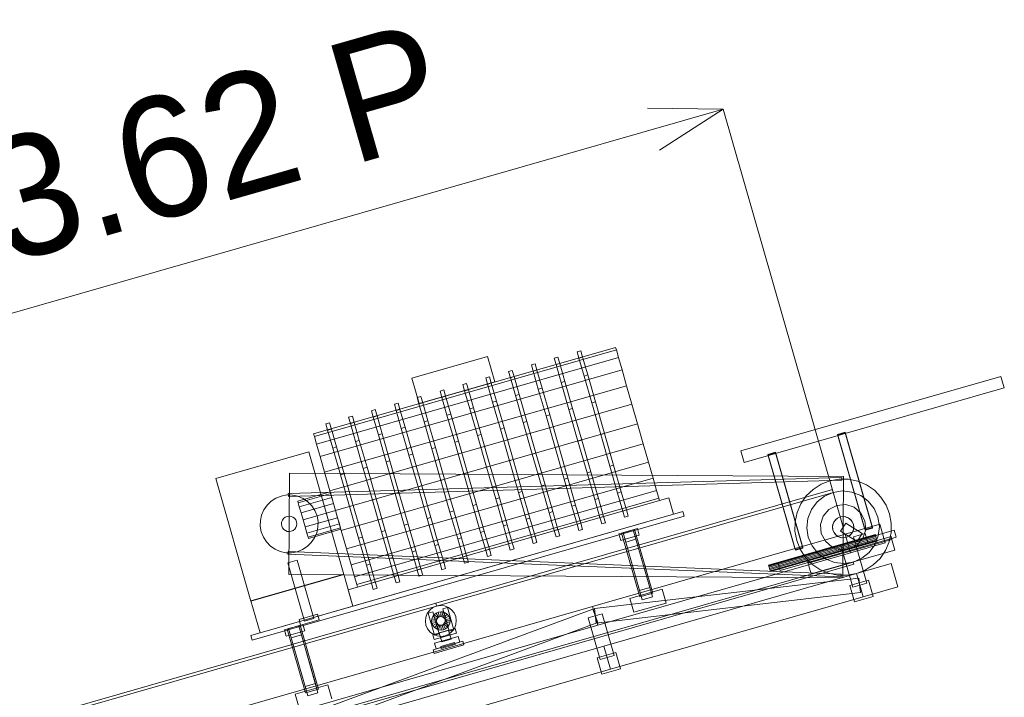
# Model space of a CAD drawing. Header units: millimetres. Extents: x -3490 to 61924, y -72580 to 6847.
# Tile 391 of 656: x 5059 to 7097, y -34830 to -33428. Entities that reach past the tile are written whole.
import ezdxf

# ---------------------------------------------------------------- set-up
doc = ezdxf.new("R2010")
doc.units = ezdxf.units.MM
doc.layers.add('COTAS_P', color=1, linetype='Continuous', lineweight=0)
doc.layers.add('frontal_C08', color=7, linetype='Continuous', lineweight=0)
doc.dimstyles.new('R19_100', dxfattribs={"dimtxt": 250, "dimasz": 150, "dimexe": 150, "dimexo": 80, "dimgap": 100, "dimtad": 1, "dimtih": 1, "dimtoh": 1, "dimdsep": 46, "dimcen": 0.09, "dimadec": 0, "dimazin": 0, "dimtfac": 1, "dimtdec": 4, "dimtofl": 0, "dimtmove": 0, "dimatfit": 3, "dimfxl": 1, "dimtolj": 1, "dimtzin": 0, "dimarcsym": 0})

# ---------------------------------------------------------------- blocks, each defined once
blk = doc.blocks.new('DIM_R29_53')
at = {"layer": 'COTAS_P'}
for p, q in [((2531.9, -34754.9), (6515, -33612.7)), ((6515, -33612.7), (6358.4, -33610.8)), ((6515, -33612.7), (6383.2, -33697.3)), ((6763.1, -34477.9), (6515, -33612.7)), ((2531.9, -34754.9), (2663.7, -34670.3)), ((2780, -35620), (2531.9, -34754.9)), ((2531.9, -34754.9), (2688.5, -34756.8))]:
    blk.add_line(p, q, dxfattribs=at)
blk.add_text('4143.62 P', height=250, rotation=16, dxfattribs=at).set_placement((4495.9, -34087.7))

msp = doc.modelspace()

# ---------------------------------------------------------------- linework, layer by layer
at = {"layer": 'frontal_C08'}
for p, q in [((5667.473, -34284.884), (6292.293, -34105.72)), ((5669.023, -34290.289), (6293.843, -34111.125)), ((5871, -34169.308), (6027.205, -34124.517)), ((6042.365, -34177.386), (6027.205, -34124.517)), ((6212.555, -34114.853), (6220.245, -34112.648)), ((6216.294, -34127.892), (6212.555, -34114.853)), ((6216.294, -34127.892), (6223.984, -34125.687)), ((6223.984, -34125.687), (6220.245, -34112.648)), ((6234.631, -34162.819), (6223.984, -34125.687)), ((6293.843, -34111.125), (6292.293, -34105.72)), ((6298.386, -34126.97), (6293.843, -34111.125)), ((5673.566, -34306.134), (6298.386, -34126.97)), ((6118.031, -34141.957), (6125.721, -34139.752)), ((6121.77, -34154.996), (6118.031, -34141.957)), ((6129.46, -34152.791), (6125.721, -34139.752)), ((6165.293, -34128.405), (6172.983, -34126.2)), ((6169.032, -34141.444), (6165.293, -34128.405)), ((6169.032, -34141.444), (6176.722, -34139.239)), ((6179.679, -34178.577), (6169.032, -34141.444)), ((6176.722, -34139.239), (6172.983, -34126.2)), ((6187.369, -34176.372), (6176.722, -34139.239)), ((6226.941, -34165.025), (6216.294, -34127.892)), ((6305.614, -34152.175), (6298.386, -34126.97)), ((5680.794, -34331.34), (6305.614, -34152.175)), ((6070.769, -34155.509), (6078.459, -34153.304)), ((6074.508, -34168.549), (6070.769, -34155.509)), ((6074.508, -34168.549), (6082.198, -34166.343)), ((6082.198, -34166.343), (6078.459, -34153.304)), ((6092.845, -34203.476), (6082.198, -34166.343)), ((6121.77, -34154.996), (6129.46, -34152.791)), ((6132.417, -34192.129), (6121.77, -34154.996)), ((6140.107, -34189.924), (6129.46, -34152.791)), ((6226.941, -34165.025), (6234.631, -34162.819)), ((6242.876, -34220.597), (6226.941, -34165.025)), ((6250.567, -34218.392), (6234.631, -34162.819)), ((6315.033, -34185.024), (6305.614, -34152.175)), ((6551.422, -34320.099), (7089.729, -34165.742)), ((7096.62, -34189.774), (7089.729, -34165.742)), ((5690.213, -34364.189), (6315.033, -34185.024)), ((5871, -34169.308), (5886.16, -34222.177)), ((5886.16, -34222.177), (6042.365, -34177.386)), ((5976.245, -34182.614), (5983.935, -34180.409)), ((5979.984, -34195.653), (5976.245, -34182.614)), ((5987.674, -34193.448), (5983.935, -34180.409)), ((6023.507, -34169.062), (6031.197, -34166.856)), ((6027.246, -34182.101), (6023.507, -34169.062)), ((6027.246, -34182.101), (6034.936, -34179.896)), ((6037.893, -34219.233), (6027.246, -34182.101)), ((6034.936, -34179.896), (6031.197, -34166.856)), ((6045.583, -34217.028), (6034.936, -34179.896)), ((6085.155, -34205.681), (6074.508, -34168.549)), ((6179.679, -34178.577), (6187.369, -34176.372)), ((6195.614, -34234.149), (6179.679, -34178.577)), ((6203.305, -34231.944), (6187.369, -34176.372)), ((6326.002, -34223.278), (6315.033, -34185.024)), ((5928.983, -34196.166), (5936.673, -34193.961)), ((5932.721, -34209.205), (5928.983, -34196.166)), ((5932.721, -34209.205), (5940.412, -34207)), ((5940.412, -34207), (5936.673, -34193.961)), ((5951.059, -34244.132), (5940.412, -34207)), ((5979.984, -34195.653), (5987.674, -34193.448)), ((5990.631, -34232.785), (5979.984, -34195.653)), ((5998.321, -34230.58), (5987.674, -34193.448)), ((6085.155, -34205.681), (6092.845, -34203.476)), ((6101.09, -34261.254), (6085.155, -34205.681)), ((6108.78, -34259.049), (6092.845, -34203.476)), ((6132.417, -34192.129), (6140.107, -34189.924)), ((6148.352, -34247.702), (6132.417, -34192.129)), ((6156.043, -34245.496), (6140.107, -34189.924)), ((6558.313, -34344.131), (7096.62, -34189.774)), ((5701.182, -34402.442), (6326.002, -34223.278)), ((5834.459, -34223.27), (5842.149, -34221.065)), ((5838.197, -34236.309), (5834.459, -34223.27)), ((5845.888, -34234.104), (5842.149, -34221.065)), ((5881.721, -34209.718), (5889.411, -34207.513)), ((5885.459, -34222.757), (5881.721, -34209.718)), ((5885.459, -34222.757), (5893.15, -34220.552)), ((5896.107, -34259.89), (5885.459, -34222.757)), ((5893.15, -34220.552), (5889.411, -34207.513)), ((5903.797, -34257.685), (5893.15, -34220.552)), ((5943.369, -34246.338), (5932.721, -34209.205)), ((6037.893, -34219.233), (6045.583, -34217.028)), ((6053.828, -34274.806), (6037.893, -34219.233)), ((6061.518, -34272.601), (6045.583, -34217.028)), ((6242.876, -34220.597), (6250.567, -34218.392)), ((6261.673, -34286.15), (6242.876, -34220.597)), ((6269.363, -34283.945), (6250.567, -34218.392)), ((6337.773, -34264.328), (6326.002, -34223.278)), ((5739.934, -34250.375), (5747.625, -34248.169)), ((5751.363, -34261.209), (5747.625, -34248.169)), ((5787.196, -34236.822), (5794.887, -34234.617)), ((5790.935, -34249.862), (5787.196, -34236.822)), ((5790.935, -34249.862), (5798.625, -34247.656)), ((5798.625, -34247.656), (5794.887, -34234.617)), ((5809.273, -34284.789), (5798.625, -34247.656)), ((5838.197, -34236.309), (5845.888, -34234.104)), ((5848.845, -34273.442), (5838.197, -34236.309)), ((5856.535, -34271.237), (5845.888, -34234.104)), ((5943.369, -34246.338), (5951.059, -34244.132)), ((5959.304, -34301.91), (5943.369, -34246.338)), ((5966.994, -34299.705), (5951.059, -34244.132)), ((5990.631, -34232.785), (5998.321, -34230.58)), ((6006.566, -34288.358), (5990.631, -34232.785)), ((6014.256, -34286.153), (5998.321, -34230.58)), ((6148.352, -34247.702), (6156.043, -34245.496)), ((6167.149, -34313.254), (6148.352, -34247.702)), ((6174.839, -34311.049), (6156.043, -34245.496)), ((6195.614, -34234.149), (6203.305, -34231.944)), ((6214.411, -34299.702), (6195.614, -34234.149)), ((6222.101, -34297.497), (6203.305, -34231.944)), ((5692.672, -34263.927), (5700.362, -34261.722)), ((5696.411, -34276.966), (5692.672, -34263.927)), ((5704.101, -34274.761), (5700.362, -34261.722)), ((6337.773, -34264.328), (5712.953, -34443.493)), ((5743.673, -34263.414), (5739.934, -34250.375)), ((5743.673, -34263.414), (5751.363, -34261.209)), ((5754.321, -34300.546), (5743.673, -34263.414)), ((5762.011, -34298.341), (5751.363, -34261.209)), ((5801.583, -34286.994), (5790.935, -34249.862)), ((5896.107, -34259.89), (5903.797, -34257.685)), ((5912.042, -34315.462), (5896.107, -34259.89)), ((5919.732, -34313.257), (5903.797, -34257.685)), ((6101.09, -34261.254), (6108.78, -34259.049)), ((6119.887, -34326.806), (6101.09, -34261.254)), ((6127.577, -34324.601), (6108.78, -34259.049)), ((6337.773, -34264.328), (6349.544, -34305.379)), ((5669.023, -34290.289), (5667.473, -34284.884)), ((5696.411, -34276.966), (5704.101, -34274.761)), ((5707.059, -34314.098), (5696.411, -34276.966)), ((5714.749, -34311.893), (5704.101, -34274.761)), ((5801.583, -34286.994), (5809.273, -34284.789)), ((5817.518, -34342.567), (5801.583, -34286.994)), ((5825.208, -34340.362), (5809.273, -34284.789)), ((5848.845, -34273.442), (5856.535, -34271.237)), ((5864.78, -34329.015), (5848.845, -34273.442)), ((5872.47, -34326.809), (5856.535, -34271.237)), ((6006.566, -34288.358), (6014.256, -34286.153)), ((6025.363, -34353.911), (6006.566, -34288.358)), ((6033.053, -34351.705), (6014.256, -34286.153)), ((6053.828, -34274.806), (6061.518, -34272.601)), ((6072.625, -34340.358), (6053.828, -34274.806)), ((6080.315, -34338.153), (6061.518, -34272.601)), ((6269.363, -34283.945), (6261.673, -34286.15)), ((6280.47, -34351.702), (6261.673, -34286.15)), ((6269.363, -34283.945), (6288.16, -34349.497)), ((6751.736, -34285.828), (6767.116, -34281.418)), ((6752.138, -34287.231), (6751.736, -34285.828)), ((6808.241, -34482.887), (6751.736, -34285.828)), ((6767.518, -34282.821), (6752.138, -34287.231)), ((6808.643, -34484.29), (6752.138, -34287.231)), ((6767.116, -34281.418), (6767.518, -34282.821)), ((6823.621, -34478.476), (6767.116, -34281.418)), ((6767.518, -34282.821), (6824.024, -34479.879)), ((5673.566, -34306.134), (5669.023, -34290.289)), ((5680.794, -34331.34), (5673.566, -34306.134)), ((5724.724, -34484.543), (6349.544, -34305.379)), ((5754.321, -34300.546), (5762.011, -34298.341)), ((5770.256, -34356.119), (5754.321, -34300.546)), ((5777.946, -34353.914), (5762.011, -34298.341)), ((5959.304, -34301.91), (5966.994, -34299.705)), ((5978.101, -34367.463), (5959.304, -34301.91)), ((5985.791, -34365.258), (5966.994, -34299.705)), ((6222.101, -34297.497), (6214.411, -34299.702)), ((6233.208, -34365.254), (6214.411, -34299.702)), ((6222.101, -34297.497), (6240.898, -34363.049)), ((6349.544, -34305.379), (6360.513, -34343.632)), ((5465.091, -34377.246), (5657.344, -34322.119)), ((5730.112, -34575.892), (5657.344, -34322.119)), ((5707.059, -34314.098), (5714.749, -34311.893)), ((5722.994, -34369.671), (5707.059, -34314.098)), ((5730.684, -34367.466), (5714.749, -34311.893)), ((5864.78, -34329.015), (5872.47, -34326.809)), ((5883.577, -34394.567), (5864.78, -34329.015)), ((5891.267, -34392.362), (5872.47, -34326.809)), ((5912.042, -34315.462), (5919.732, -34313.257)), ((5930.839, -34381.015), (5912.042, -34315.462)), ((5938.529, -34378.81), (5919.732, -34313.257)), ((6127.577, -34324.601), (6119.887, -34326.806)), ((6138.684, -34392.359), (6119.887, -34326.806)), ((6127.577, -34324.601), (6146.374, -34390.154)), ((6174.839, -34311.049), (6167.149, -34313.254)), ((6185.946, -34378.806), (6167.149, -34313.254)), ((6174.839, -34311.049), (6193.636, -34376.601)), ((6551.422, -34320.099), (6558.313, -34344.131)), ((6607.546, -34327.174), (6622.926, -34322.763)), ((6607.949, -34328.577), (6607.546, -34327.174)), ((6664.052, -34524.232), (6607.546, -34327.174)), ((6623.329, -34324.166), (6607.949, -34328.577)), ((6664.454, -34525.635), (6607.949, -34328.577)), ((6622.926, -34322.763), (6623.329, -34324.166)), ((6679.432, -34519.822), (6622.926, -34322.763)), ((6623.329, -34324.166), (6679.834, -34521.225)), ((5690.213, -34364.189), (5680.794, -34331.34)), ((5735.693, -34522.797), (6360.513, -34343.632)), ((5817.518, -34342.567), (5825.208, -34340.362)), ((5836.315, -34408.119), (5817.518, -34342.567)), ((5844.005, -34405.914), (5825.208, -34340.362)), ((6080.315, -34338.153), (6072.625, -34340.358)), ((6091.422, -34405.911), (6072.625, -34340.358)), ((6080.315, -34338.153), (6099.112, -34403.706)), ((6280.47, -34351.702), (6288.16, -34349.497)), ((6288.16, -34349.497), (6304.096, -34405.07)), ((6360.513, -34343.632), (6369.933, -34376.481)), ((5617.45, -34366.058), (5616.204, -34576.055)), ((5617.45, -34366.058), (6763.731, -34372.864)), ((5701.182, -34402.442), (5690.213, -34364.189)), ((5722.994, -34369.671), (5730.684, -34367.466)), ((5741.791, -34435.224), (5722.994, -34369.671)), ((5749.481, -34433.018), (5730.684, -34367.466)), ((5770.256, -34356.119), (5777.946, -34353.914)), ((5789.053, -34421.671), (5770.256, -34356.119)), ((5796.743, -34419.466), (5777.946, -34353.914)), ((5985.791, -34365.258), (5978.101, -34367.463)), ((5996.898, -34433.015), (5978.101, -34367.463)), ((5985.791, -34365.258), (6004.588, -34430.81)), ((6033.053, -34351.705), (6025.363, -34353.911)), ((6044.16, -34419.463), (6025.363, -34353.911)), ((6033.053, -34351.705), (6051.85, -34417.258)), ((6233.208, -34365.254), (6240.898, -34363.049)), ((6233.208, -34365.254), (6249.143, -34420.827)), ((6240.898, -34363.049), (6256.833, -34418.622)), ((6280.47, -34351.702), (6296.405, -34407.275)), ((5465.091, -34377.246), (5537.86, -34631.019)), ((5615.002, -34408.083), (6760.125, -34374.905)), ((5615.176, -34414.08), (6760.299, -34380.903)), ((5745.112, -34555.646), (6369.933, -34376.481)), ((5938.529, -34378.81), (5930.839, -34381.015)), ((5949.636, -34446.567), (5930.839, -34381.015)), ((5938.529, -34378.81), (5957.326, -34444.362)), ((6138.684, -34392.359), (6146.374, -34390.154)), ((6146.374, -34390.154), (6162.309, -34445.726)), ((6185.946, -34378.806), (6193.636, -34376.601)), ((6185.946, -34378.806), (6201.881, -34434.379)), ((6193.636, -34376.601), (6209.571, -34432.174)), ((6369.933, -34376.481), (6377.16, -34401.687)), ((6700.856, -34399.601), (6717.32, -34388.96)), ((6717.32, -34388.96), (6735.544, -34381.736)), ((6735.544, -34381.736), (6754.827, -34378.206)), ((6754.827, -34378.206), (6774.428, -34378.505)), ((6760.125, -34374.905), (6760.299, -34380.903)), ((6763.731, -34372.864), (6762.484, -34582.86)), ((6774.428, -34378.505), (6793.594, -34382.623)), ((6793.594, -34382.623), (6811.589, -34390.4)), ((6811.589, -34390.4), (6827.72, -34401.539)), ((5615.002, -34408.083), (5615.176, -34414.08)), ((5634.639, -34424.337), (5701.928, -34405.042)), ((5635.479, -34427.264), (5702.767, -34407.969)), ((5712.953, -34443.493), (5701.182, -34402.442)), ((5702.767, -34407.969), (5701.928, -34405.042)), ((5705.157, -34416.304), (5702.767, -34407.969)), ((5752.34, -34580.851), (6377.16, -34401.687)), ((5844.005, -34405.914), (5836.315, -34408.119)), ((5855.112, -34473.672), (5836.315, -34408.119)), ((5844.005, -34405.914), (5862.802, -34471.467)), ((5891.267, -34392.362), (5883.577, -34394.567)), ((5902.374, -34460.119), (5883.577, -34394.567)), ((5891.267, -34392.362), (5910.064, -34457.914)), ((5920.224, -34635.291), (6740.781, -34400)), ((5921.878, -34641.058), (6742.435, -34405.768)), ((6091.422, -34405.911), (6099.112, -34403.706)), ((6091.422, -34405.911), (6107.357, -34461.483)), ((6099.112, -34403.706), (6115.047, -34459.278)), ((6138.684, -34392.359), (6154.619, -34447.931)), ((6296.405, -34407.275), (6304.096, -34405.07)), ((6296.405, -34407.275), (6307.053, -34444.407)), ((6304.096, -34405.07), (6314.743, -34442.202)), ((6377.16, -34401.687), (6381.704, -34417.532)), ((6686.785, -34413.25), (6700.856, -34399.601)), ((6742.435, -34405.768), (6724.48, -34413.575)), ((6740.781, -34400), (6742.435, -34405.768)), ((6761.799, -34402.874), (6742.435, -34405.768)), ((6781.252, -34405.09), (6761.799, -34402.874)), ((6799.469, -34412.266), (6781.252, -34405.09)), ((6827.72, -34401.539), (6841.369, -34415.611)), ((5571.033, -34432.289), (5579.476, -34424.1)), ((5579.476, -34424.1), (5589.355, -34417.715)), ((5589.355, -34417.715), (5600.289, -34413.381)), ((5600.289, -34413.381), (5611.858, -34411.262)), ((5611.858, -34411.262), (5623.619, -34411.442)), ((5623.619, -34411.442), (5635.119, -34413.913)), ((5635.479, -34427.264), (5634.639, -34424.337)), ((5635.119, -34413.913), (5645.916, -34418.579)), ((5637.869, -34435.599), (5635.479, -34427.264)), ((5637.869, -34435.599), (5705.157, -34416.304)), ((5641.446, -34448.073), (5708.734, -34428.778)), ((5645.916, -34418.579), (5655.594, -34425.262)), ((5655.594, -34425.262), (5663.783, -34433.706)), ((5708.734, -34428.778), (5705.157, -34416.304)), ((5712.953, -34443.493), (5708.734, -34428.778)), ((5739.208, -34607.614), (6402.479, -34417.424)), ((5756.884, -34596.696), (6381.704, -34417.532)), ((5758.433, -34602.101), (6383.253, -34422.937)), ((5796.743, -34419.466), (5789.053, -34421.671)), ((5807.85, -34487.224), (5789.053, -34421.671)), ((5796.743, -34419.466), (5815.54, -34485.019)), ((5996.898, -34433.015), (6004.588, -34430.81)), ((6004.588, -34430.81), (6020.523, -34486.383)), ((6044.16, -34419.463), (6051.85, -34417.258)), ((6044.16, -34419.463), (6060.095, -34475.036)), ((6051.85, -34417.258), (6067.785, -34472.831)), ((6249.143, -34420.827), (6256.833, -34418.622)), ((6249.143, -34420.827), (6259.791, -34457.959)), ((6256.833, -34418.622), (6267.481, -34455.754)), ((6381.704, -34417.532), (6383.253, -34422.937)), ((6412.126, -34451.068), (6402.479, -34417.424)), ((6667.868, -34447.376), (6675.646, -34429.381)), ((6675.646, -34429.381), (6686.785, -34413.25)), ((6709.157, -34425.763), (6697.511, -34441.501)), ((6724.48, -34413.575), (6709.157, -34425.763)), ((6768.428, -34431.164), (6750.153, -34432.683)), ((6785.894, -34436.755), (6768.428, -34431.164)), ((6815.207, -34423.912), (6799.469, -34412.266)), ((6827.395, -34439.234), (6815.207, -34423.912)), ((6841.369, -34415.611), (6852.01, -34432.075)), ((5537.378, -34701.898), (6431.351, -34445.555)), ((5559.683, -34452.765), (5564.35, -34441.968)), ((5564.35, -34441.968), (5571.033, -34432.289)), ((5641.446, -34448.073), (5637.869, -34435.599)), ((5645.665, -34462.787), (5641.446, -34448.073)), ((5712.953, -34443.493), (5645.665, -34462.787)), ((5663.783, -34433.706), (5670.168, -34443.584)), ((5670.168, -34443.584), (5674.503, -34454.518)), ((5724.724, -34484.543), (5712.953, -34443.493)), ((5712.953, -34443.493), (5717.172, -34458.207)), ((5749.481, -34433.018), (5741.791, -34435.224)), ((5760.588, -34500.776), (5741.791, -34435.224)), ((5748.855, -34641.258), (6412.126, -34451.068)), ((5749.481, -34433.018), (5768.278, -34498.571)), ((5949.636, -34446.567), (5957.326, -34444.362)), ((5949.636, -34446.567), (5965.571, -34502.14)), ((5957.326, -34444.362), (5973.261, -34499.935)), ((5996.898, -34433.015), (6012.833, -34488.588)), ((6154.619, -34447.931), (6162.309, -34445.726)), ((6154.619, -34447.931), (6165.267, -34485.064)), ((6162.309, -34445.726), (6172.957, -34482.859)), ((6201.881, -34434.379), (6209.571, -34432.174)), ((6201.881, -34434.379), (6212.529, -34471.512)), ((6209.571, -34432.174), (6220.219, -34469.307)), ((6307.053, -34444.407), (6314.743, -34442.202)), ((6307.053, -34444.407), (6310.792, -34457.446)), ((6314.743, -34442.202), (6318.482, -34455.241)), ((6434.108, -34455.168), (6431.351, -34445.555)), ((6663.751, -34466.542), (6667.868, -34447.376)), ((6697.511, -34441.501), (6690.336, -34459.718)), ((6733.85, -34441.08), (6722.001, -34455.076)), ((6750.153, -34432.683), (6733.85, -34441.08)), ((6799.89, -34448.604), (6785.894, -34436.755)), ((6808.287, -34464.907), (6799.89, -34448.604)), ((6835.202, -34457.189), (6827.395, -34439.234)), ((6852.01, -34432.075), (6859.234, -34450.298)), ((6859.234, -34450.298), (6862.764, -34469.581)), ((5540.134, -34711.511), (6434.108, -34455.168)), ((5557.033, -34476.025), (5557.213, -34464.264)), ((5557.213, -34464.264), (5559.683, -34452.765)), ((5600.829, -34471.336), (5601.302, -34467.186)), ((5601.447, -34475.467), (5600.829, -34471.336)), ((5601.302, -34467.186), (5602.833, -34463.299)), ((5602.833, -34463.299), (5605.318, -34459.942)), ((5605.318, -34459.942), (5608.586, -34457.342)), ((5608.586, -34457.342), (5612.417, -34455.676)), ((5612.417, -34455.676), (5616.548, -34455.059)), ((5616.548, -34455.059), (5620.698, -34455.532)), ((5620.698, -34455.532), (5624.584, -34457.062)), ((5624.584, -34457.062), (5627.941, -34459.547)), ((5627.941, -34459.547), (5630.542, -34462.816)), ((5630.542, -34462.816), (5632.207, -34466.646)), ((5632.207, -34466.646), (5632.825, -34470.777)), ((5632.825, -34470.777), (5632.352, -34474.927)), ((5649.884, -34477.502), (5645.665, -34462.787)), ((5649.884, -34477.502), (5717.172, -34458.207)), ((5653.461, -34489.976), (5720.749, -34470.681)), ((5674.503, -34454.518), (5676.621, -34466.088)), ((5676.621, -34466.088), (5676.441, -34477.849)), ((5717.172, -34458.207), (5720.749, -34470.681)), ((5720.749, -34470.681), (5723.139, -34479.016)), ((5855.112, -34473.672), (5862.802, -34471.467)), ((5862.802, -34471.467), (5878.737, -34527.039)), ((5902.374, -34460.119), (5910.064, -34457.914)), ((5902.374, -34460.119), (5918.309, -34515.692)), ((5910.064, -34457.914), (5925.999, -34513.487)), ((6107.357, -34461.483), (6115.047, -34459.278)), ((6107.357, -34461.483), (6118.005, -34498.616)), ((6115.047, -34459.278), (6125.695, -34496.411)), ((6212.529, -34471.512), (6220.219, -34469.307)), ((6212.529, -34471.512), (6216.268, -34484.551)), ((6220.219, -34469.307), (6223.958, -34482.346)), ((6259.791, -34457.959), (6267.481, -34455.754)), ((6259.791, -34457.959), (6263.53, -34470.999)), ((6263.53, -34470.999), (6271.22, -34468.794)), ((6267.481, -34455.754), (6271.22, -34468.794)), ((6310.792, -34457.446), (6318.482, -34455.241)), ((6663.451, -34486.143), (6663.751, -34466.542)), ((6690.336, -34459.718), (6688.119, -34479.171)), ((6722.001, -34455.076), (6716.41, -34472.542)), ((6743.866, -34467.196), (6741.249, -34475.372)), ((6741.761, -34472.54), (6743.866, -34467.196)), ((6749.413, -34460.645), (6743.866, -34467.196)), ((6743.866, -34467.196), (6747.282, -34462.58)), ((6747.282, -34462.58), (6751.777, -34459.005)), ((6757.044, -34456.714), (6749.413, -34460.645)), ((6751.777, -34459.005), (6757.044, -34456.714)), ((6757.044, -34456.714), (6762.724, -34455.866)), ((6765.598, -34456.004), (6757.044, -34456.714)), ((6768.409, -34469.383), (6757.807, -34486.341)), ((6762.724, -34455.866), (6768.43, -34456.516)), ((6773.774, -34458.621), (6765.598, -34456.004)), ((6767.242, -34492.281), (6839.337, -34471.608)), ((6802.632, -34490.779), (6768.409, -34469.383)), ((6768.43, -34456.516), (6773.774, -34458.621)), ((6780.325, -34464.167), (6773.774, -34458.621)), ((6773.774, -34458.621), (6778.39, -34462.037)), ((6778.39, -34462.037), (6781.966, -34466.531)), ((6784.256, -34471.798), (6780.325, -34464.167)), ((6781.966, -34466.531), (6784.256, -34471.798)), ((6784.966, -34480.353), (6784.256, -34471.798)), ((6784.256, -34471.798), (6785.105, -34477.478)), ((6809.806, -34483.183), (6808.287, -34464.907)), ((6838.096, -34476.553), (6835.202, -34457.189)), ((6839.337, -34471.608), (6850.363, -34510.059)), ((6862.764, -34469.581), (6862.465, -34489.183)), ((5559.151, -34487.595), (5557.033, -34476.025)), ((5563.486, -34498.529), (5559.151, -34487.595)), ((5603.112, -34479.297), (5601.447, -34475.467)), ((5605.712, -34482.566), (5603.112, -34479.297)), ((5609.07, -34485.05), (5605.712, -34482.566)), ((5612.956, -34486.581), (5609.07, -34485.05)), ((5617.106, -34487.054), (5612.956, -34486.581)), ((5621.237, -34486.437), (5617.106, -34487.054)), ((5625.068, -34484.771), (5621.237, -34486.437)), ((5628.336, -34482.171), (5625.068, -34484.771)), ((5630.821, -34478.813), (5628.336, -34482.171)), ((5632.352, -34474.927), (5630.821, -34478.813)), ((5649.884, -34477.502), (5653.461, -34489.976)), ((5653.461, -34489.976), (5655.851, -34498.311)), ((5655.851, -34498.311), (5723.139, -34479.016)), ((5656.69, -34501.238), (5723.979, -34481.943)), ((5673.971, -34489.348), (5669.304, -34500.145)), ((5676.441, -34477.849), (5673.971, -34489.348)), ((5723.139, -34479.016), (5723.979, -34481.943)), ((5724.724, -34484.543), (5735.693, -34522.797)), ((5807.85, -34487.224), (5815.54, -34485.019)), ((5807.85, -34487.224), (5823.785, -34542.797)), ((5815.54, -34485.019), (5831.475, -34540.591)), ((5855.112, -34473.672), (5871.047, -34529.244)), ((6012.833, -34488.588), (6020.523, -34486.383)), ((6012.833, -34488.588), (6023.481, -34525.72)), ((6020.523, -34486.383), (6031.171, -34523.515)), ((6060.095, -34475.036), (6067.785, -34472.831)), ((6060.095, -34475.036), (6070.743, -34512.168)), ((6067.785, -34472.831), (6078.433, -34509.963)), ((6165.267, -34485.064), (6172.957, -34482.859)), ((6165.267, -34485.064), (6169.006, -34498.103)), ((6172.957, -34482.859), (6176.696, -34495.898)), ((6216.268, -34484.551), (6223.958, -34482.346)), ((6244.677, -34642.124), (6767.242, -34492.281)), ((6298.98, -34491.835), (6337.43, -34480.809)), ((6298.98, -34491.835), (6302.839, -34505.292)), ((6304.747, -34490.181), (6331.663, -34482.463)), ((6304.747, -34490.181), (6342.647, -34622.354)), ((6307.638, -34489.38), (6328.786, -34483.316)), ((6313.136, -34508.553), (6307.638, -34489.38)), ((6307.638, -34489.38), (6341.955, -34609.057)), ((6328.786, -34483.316), (6334.284, -34502.489)), ((6363.103, -34602.993), (6328.786, -34483.316)), ((6369.563, -34614.636), (6331.663, -34482.463)), ((6341.289, -34494.267), (6337.43, -34480.809)), ((6628.566, -34552.852), (6868.881, -34483.943)), ((6666.982, -34505.426), (6663.451, -34486.143)), ((6688.119, -34479.171), (6691.013, -34498.535)), ((6716.41, -34472.542), (6717.929, -34490.817)), ((6717.929, -34490.817), (6726.325, -34507.12)), ((6741.111, -34478.246), (6741.761, -34472.54)), ((6741.96, -34483.926), (6741.111, -34478.246)), ((6741.249, -34475.372), (6741.96, -34483.926)), ((6741.96, -34483.926), (6745.89, -34491.558)), ((6744.25, -34489.193), (6741.96, -34483.926)), ((6747.825, -34493.688), (6744.25, -34489.193)), ((6745.89, -34491.558), (6752.442, -34497.104)), ((6792.03, -34507.737), (6757.807, -34486.341)), ((6767.242, -34492.281), (6778.268, -34530.732)), ((6776.803, -34495.08), (6782.35, -34488.528)), ((6782.35, -34488.528), (6778.933, -34493.145)), ((6782.35, -34488.528), (6784.966, -34480.353)), ((6784.454, -34483.184), (6782.35, -34488.528)), ((6784.418, -34497.759), (6808.449, -34490.868)), ((6785.105, -34477.478), (6784.454, -34483.184)), ((6802.632, -34490.779), (6792.03, -34507.737)), ((6804.215, -34500.648), (6809.806, -34483.183)), ((6823.621, -34478.476), (6808.241, -34482.887)), ((6808.241, -34482.887), (6808.643, -34484.29)), ((6813.962, -34510.093), (6808.449, -34490.868)), ((6808.643, -34484.29), (6824.024, -34479.879)), ((6824.024, -34479.879), (6823.621, -34478.476)), ((6835.88, -34496.006), (6838.096, -34476.553)), ((6862.465, -34489.183), (6858.347, -34508.349)), ((6873.016, -34498.362), (6868.881, -34483.943)), ((5569.87, -34508.407), (5563.486, -34498.529)), ((5578.06, -34516.85), (5569.87, -34508.407)), ((5662.621, -34509.824), (5654.178, -34518.013)), ((5655.851, -34498.311), (5656.69, -34501.238)), ((5669.304, -34500.145), (5662.621, -34509.824)), ((5760.588, -34500.776), (5768.278, -34498.571)), ((5760.588, -34500.776), (5776.523, -34556.349)), ((5768.278, -34498.571), (5784.213, -34554.144)), ((5965.571, -34502.14), (5973.261, -34499.935)), ((5965.571, -34502.14), (5976.219, -34539.272)), ((5973.261, -34499.935), (5983.909, -34537.067)), ((6070.743, -34512.168), (6078.433, -34509.963)), ((6070.743, -34512.168), (6074.482, -34525.207)), ((6078.433, -34509.963), (6082.172, -34523.002)), ((6118.005, -34498.616), (6125.695, -34496.411)), ((6118.005, -34498.616), (6121.744, -34511.655)), ((6121.744, -34511.655), (6129.434, -34509.45)), ((6125.695, -34496.411), (6129.434, -34509.45)), ((6169.006, -34498.103), (6176.696, -34495.898)), ((6302.839, -34505.292), (6341.289, -34494.267)), ((6334.284, -34502.489), (6313.136, -34508.553)), ((6347.453, -34628.23), (6313.136, -34508.553)), ((6368.601, -34622.166), (6334.284, -34502.489)), ((6608.789, -34556.442), (6829.88, -34493.046)), ((6608.936, -34556.954), (6830.026, -34493.558)), ((6609.355, -34558.413), (6830.445, -34495.016)), ((6609.981, -34560.596), (6831.071, -34497.199)), ((6831.809, -34499.774), (6610.719, -34563.171)), ((6611.457, -34565.746), (6832.547, -34502.349)), ((6612.083, -34567.929), (6833.173, -34504.532)), ((6612.501, -34569.388), (6833.592, -34505.991)), ((6612.648, -34569.9), (6833.739, -34506.503)), ((6632.7, -34567.271), (6873.016, -34498.362)), ((6674.206, -34523.65), (6666.982, -34505.426)), ((6689.274, -34546.888), (6862.301, -34497.273)), ((6690.376, -34550.733), (6863.403, -34501.118)), ((6690.927, -34552.655), (6863.955, -34503.04)), ((6691.013, -34498.535), (6698.82, -34516.49)), ((6726.325, -34507.12), (6740.322, -34518.969)), ((6752.442, -34497.104), (6747.825, -34493.688)), ((6752.442, -34497.104), (6760.617, -34499.721)), ((6757.786, -34499.209), (6752.442, -34497.104)), ((6763.492, -34499.859), (6757.786, -34499.209)), ((6787.174, -34507.372), (6758.336, -34515.641)), ((6760.617, -34499.721), (6769.172, -34499.01)), ((6769.172, -34499.01), (6763.492, -34499.859)), ((6769.172, -34499.01), (6776.803, -34495.08)), ((6774.439, -34496.72), (6769.172, -34499.01)), ((6778.933, -34493.145), (6774.439, -34496.72)), ((6778.268, -34530.732), (6850.363, -34510.059)), ((6784.418, -34497.759), (6789.93, -34516.984)), ((6787.174, -34507.372), (6811.981, -34593.885)), ((6789.93, -34516.984), (6813.962, -34510.093)), ((6792.366, -34514.645), (6804.215, -34500.648)), ((6828.704, -34514.223), (6835.88, -34496.006)), ((6830.026, -34493.558), (6829.88, -34493.046)), ((6830.445, -34495.016), (6830.026, -34493.558)), ((6831.071, -34497.199), (6830.445, -34495.016)), ((6831.809, -34499.774), (6831.071, -34497.199)), ((6831.809, -34499.774), (6832.547, -34502.349)), ((6832.547, -34502.349), (6833.173, -34504.532)), ((6833.173, -34504.532), (6833.592, -34505.991)), ((6833.592, -34505.991), (6833.739, -34506.503)), ((6858.347, -34508.349), (6850.57, -34526.343)), ((6863.955, -34503.04), (6862.301, -34497.273)), ((6870.294, -34525.149), (6863.403, -34501.118)), ((5587.738, -34523.534), (5578.06, -34516.85)), ((5598.535, -34528.2), (5587.738, -34523.534)), ((5610.035, -34530.671), (5598.535, -34528.2)), ((5621.795, -34530.85), (5610.035, -34530.671)), ((5614.5, -34528.009), (5614.255, -34534.004)), ((5614.5, -34528.009), (6759.148, -34574.781)), ((5633.365, -34528.732), (5621.795, -34530.85)), ((5644.299, -34524.397), (5633.365, -34528.732)), ((5654.178, -34518.013), (5644.299, -34524.397)), ((5735.693, -34522.797), (5745.112, -34555.646)), ((5871.047, -34529.244), (5878.737, -34527.039)), ((5871.047, -34529.244), (5881.695, -34566.377)), ((5878.737, -34527.039), (5889.385, -34564.172)), ((5918.309, -34515.692), (5925.999, -34513.487)), ((5918.309, -34515.692), (5928.957, -34552.825)), ((5925.999, -34513.487), (5936.647, -34550.62)), ((6023.481, -34525.72), (6031.171, -34523.515)), ((6023.481, -34525.72), (6027.22, -34538.76)), ((6031.171, -34523.515), (6034.91, -34536.554)), ((6074.482, -34525.207), (6082.172, -34523.002)), ((6255.702, -34680.575), (6778.268, -34530.732)), ((6679.432, -34519.822), (6664.052, -34524.232)), ((6664.052, -34524.232), (6664.454, -34525.635)), ((6664.454, -34525.635), (6679.834, -34521.225)), ((6684.847, -34540.114), (6674.206, -34523.65)), ((6679.834, -34521.225), (6679.432, -34519.822)), ((6697.267, -34574.764), (6870.294, -34525.149)), ((6698.82, -34516.49), (6711.008, -34531.813)), ((6711.008, -34531.813), (6726.747, -34543.459)), ((6740.322, -34518.969), (6757.787, -34524.56)), ((6757.787, -34524.56), (6776.063, -34523.041)), ((6783.144, -34602.154), (6758.336, -34515.641)), ((6776.063, -34523.041), (6792.366, -34514.645)), ((6801.736, -34542.15), (6817.058, -34529.962)), ((6817.058, -34529.962), (6828.704, -34514.223)), ((6850.57, -34526.343), (6839.431, -34542.475)), ((2800.673, -35692.095), (6783.781, -34549.957)), ((5614.019, -34551.964), (5633.245, -34546.452)), ((5614.019, -34551.964), (5648.474, -34672.122)), ((5614.255, -34534.004), (6758.903, -34580.776)), ((5667.699, -34666.609), (5633.245, -34546.452)), ((5823.785, -34542.797), (5831.475, -34540.591)), ((5823.785, -34542.797), (5834.433, -34579.929)), ((5831.475, -34540.591), (5842.123, -34577.724)), ((5928.957, -34552.825), (5936.647, -34550.62)), ((5928.957, -34552.825), (5932.696, -34565.864)), ((5936.647, -34550.62), (5940.386, -34563.659)), ((5976.219, -34539.272), (5983.909, -34537.067)), ((5976.219, -34539.272), (5979.958, -34552.312)), ((5979.958, -34552.312), (5987.648, -34550.107)), ((5983.909, -34537.067), (5987.648, -34550.107)), ((6027.22, -34538.76), (6034.91, -34536.554)), ((6628.566, -34552.852), (6632.7, -34567.271)), ((6698.495, -34554.185), (6684.847, -34540.114)), ((6689.274, -34546.888), (6690.927, -34552.655)), ((6690.376, -34550.733), (6697.267, -34574.764)), ((6726.747, -34543.459), (6744.964, -34550.634)), ((6744.964, -34550.634), (6764.417, -34552.851)), ((6764.417, -34552.851), (6783.781, -34549.957)), ((6783.781, -34549.957), (6801.736, -34542.15)), ((6783.781, -34549.957), (6785.159, -34554.763)), ((6790.672, -34573.988), (6862.766, -34553.316)), ((6839.431, -34542.475), (6825.359, -34556.123)), ((6862.766, -34553.316), (6876.548, -34601.379)), ((2802.051, -35696.901), (6785.159, -34554.763)), ((5745.112, -34555.646), (5752.34, -34580.851)), ((5776.523, -34556.349), (5784.213, -34554.144)), ((5776.523, -34556.349), (5787.171, -34593.481)), ((5784.213, -34554.144), (5794.861, -34591.276)), ((5881.695, -34566.377), (5889.385, -34564.172)), ((5881.695, -34566.377), (5885.434, -34579.416)), ((5889.385, -34564.172), (5893.124, -34577.211)), ((5932.696, -34565.864), (5940.386, -34563.659)), ((6268.106, -34723.832), (6790.672, -34573.988)), ((6608.936, -34556.954), (6608.789, -34556.442)), ((6609.355, -34558.413), (6608.936, -34556.954)), ((6609.981, -34560.596), (6609.355, -34558.413)), ((6610.719, -34563.171), (6609.981, -34560.596)), ((6611.457, -34565.746), (6610.719, -34563.171)), ((6611.457, -34565.746), (6612.083, -34567.929)), ((6612.083, -34567.929), (6612.501, -34569.388)), ((6612.501, -34569.388), (6612.648, -34569.9)), ((6714.627, -34565.324), (6698.495, -34554.185)), ((6732.621, -34573.102), (6714.627, -34565.324)), ((6751.788, -34577.219), (6732.621, -34573.102)), ((6790.672, -34573.988), (6771.389, -34577.519)), ((6808.895, -34566.764), (6790.672, -34573.988)), ((6790.672, -34573.988), (6804.453, -34622.051)), ((6825.359, -34556.123), (6808.895, -34566.764)), ((5537.584, -34630.058), (5729.836, -34574.931)), ((5537.86, -34631.019), (5730.112, -34575.892)), ((5616.204, -34576.055), (6762.484, -34582.86)), ((5748.855, -34641.258), (5729.836, -34574.931)), ((5752.34, -34580.851), (5756.884, -34596.696)), ((5787.171, -34593.481), (5794.861, -34591.276)), ((5787.171, -34593.481), (5790.91, -34606.52)), ((5794.861, -34591.276), (5798.6, -34604.315)), ((5834.433, -34579.929), (5842.123, -34577.724)), ((5834.433, -34579.929), (5838.172, -34592.968)), ((5838.172, -34592.968), (5845.862, -34590.763)), ((5842.123, -34577.724), (5845.862, -34590.763)), ((5885.434, -34579.416), (5893.124, -34577.211)), ((6248.465, -34646.449), (6795.839, -34583.119)), ((6771.389, -34577.519), (6751.788, -34577.219)), ((6759.148, -34574.781), (6758.903, -34580.776)), ((6776.959, -34598.726), (6815.41, -34587.701)), ((6811.981, -34593.885), (6783.144, -34602.154)), ((6795.839, -34583.119), (6799.287, -34612.921)), ((6825.057, -34621.345), (6815.41, -34587.701)), ((5739.208, -34607.614), (5748.855, -34641.258)), ((5756.884, -34596.696), (5758.433, -34602.101)), ((5790.91, -34606.52), (5798.6, -34604.315)), ((6251.913, -34676.25), (6799.287, -34612.921)), ((6321.634, -34625.259), (6388.922, -34605.964)), ((6363.103, -34602.993), (6341.955, -34609.057)), ((6341.955, -34609.057), (6347.453, -34628.23)), ((6342.647, -34622.354), (6369.563, -34614.636)), ((6368.601, -34622.166), (6363.103, -34602.993)), ((6397.191, -34634.802), (6388.922, -34605.964)), ((6776.959, -34598.726), (6786.606, -34632.371)), ((6804.453, -34622.051), (6876.548, -34601.379)), ((4978.188, -34905.416), (5920.224, -34635.291)), ((5537.584, -34630.058), (5556.603, -34696.385)), ((5920.224, -34635.291), (5921.878, -34641.058)), ((6281.888, -34771.895), (6804.453, -34622.051)), ((6321.634, -34625.259), (6329.903, -34654.097)), ((6329.903, -34654.097), (6397.191, -34634.802)), ((6347.453, -34628.23), (6368.601, -34622.166)), ((6786.606, -34632.371), (6825.057, -34621.345)), ((4979.842, -34911.183), (5921.878, -34641.058)), ((5091.163, -34972.889), (6244.677, -34642.124)), ((5116.281, -35064.559), (6244.988, -34647.28)), ((5556.603, -34696.385), (5748.855, -34641.258)), ((5902.711, -34656.305), (5907.68, -34649.59)), ((5904.172, -34655.498), (5913.785, -34652.742)), ((5904.172, -34655.498), (5917.403, -34701.639)), ((5907.68, -34649.59), (5914.217, -34644.389)), ((5927.016, -34698.882), (5913.785, -34652.742)), ((5914.217, -34644.389), (5921.878, -34641.058)), ((5917.031, -34658.62), (5920.913, -34655.533)), ((5920.913, -34655.533), (5925.461, -34653.555)), ((5926.063, -34664.104), (5920.913, -34655.533)), ((5921.878, -34641.058), (5930.14, -34639.824)), ((5925.461, -34653.555), (5930.367, -34652.822)), ((5928.218, -34663.167), (5925.461, -34653.555)), ((5930.14, -34639.824), (5938.44, -34640.769)), ((5930.542, -34662.82), (5930.367, -34652.822)), ((5930.367, -34652.822), (5935.295, -34653.383)), ((5932.876, -34663.086), (5935.295, -34653.383)), ((5934.933, -34646.678), (5944.545, -34643.921)), ((5934.933, -34646.678), (5948.163, -34692.818)), ((5935.062, -34663.947), (5939.91, -34655.201)), ((5935.295, -34653.383), (5939.91, -34655.201)), ((5938.44, -34640.769), (5946.212, -34643.831)), ((5939.91, -34655.201), (5943.897, -34658.151)), ((5957.776, -34690.062), (5944.545, -34643.921)), ((5946.212, -34643.831), (5952.928, -34648.8)), ((5952.928, -34648.8), (5958.128, -34655.338)), ((5958.128, -34655.338), (5961.459, -34662.998)), ((6244.677, -34642.124), (6255.702, -34680.575)), ((6244.988, -34647.28), (6255.391, -34675.419)), ((6248.465, -34646.449), (6251.913, -34676.25)), ((5126.684, -35092.697), (6255.391, -34675.419)), ((5637.208, -34669.111), (5675.658, -34658.085)), ((5637.208, -34669.111), (5640.515, -34680.646)), ((5640.515, -34680.646), (5678.966, -34669.621)), ((5648.474, -34672.122), (5667.699, -34666.609)), ((5678.966, -34669.621), (5675.658, -34658.085)), ((5898.703, -34672.377), (5899.649, -34664.077)), ((5899.938, -34680.639), (5898.703, -34672.377)), ((5899.649, -34664.077), (5902.711, -34656.305)), ((5911.701, -34672.15), (5912.263, -34667.222)), ((5921.7, -34671.976), (5911.701, -34672.15)), ((5912.435, -34677.056), (5911.701, -34672.15)), ((5912.263, -34667.222), (5914.081, -34662.607)), ((5921.966, -34669.642), (5912.263, -34667.222)), ((5922.047, -34674.3), (5912.435, -34677.056)), ((5914.081, -34662.607), (5917.031, -34658.62)), ((5922.827, -34667.456), (5914.081, -34662.607)), ((5924.225, -34665.567), (5917.031, -34658.62)), ((5921.7, -34671.976), (5921.966, -34669.642)), ((5922.047, -34674.3), (5921.7, -34671.976)), ((5921.966, -34669.642), (5922.827, -34667.456)), ((5922.984, -34676.454), (5922.047, -34674.3)), ((5922.827, -34667.456), (5924.225, -34665.567)), ((5924.225, -34665.567), (5926.063, -34664.104)), ((5926.063, -34664.104), (5928.218, -34663.167)), ((5928.218, -34663.167), (5930.542, -34662.82)), ((5930.542, -34662.82), (5932.876, -34663.086)), ((5932.876, -34663.086), (5935.062, -34663.947)), ((5935.062, -34663.947), (5936.95, -34665.345)), ((5936.95, -34665.345), (5943.897, -34658.151)), ((5936.95, -34665.345), (5938.413, -34667.184)), ((5938.413, -34667.184), (5946.985, -34662.033)), ((5938.413, -34667.184), (5939.35, -34669.338)), ((5939.431, -34673.996), (5938.57, -34676.182)), ((5948.963, -34666.582), (5939.35, -34669.338)), ((5939.35, -34669.338), (5939.697, -34671.662)), ((5939.697, -34671.662), (5939.431, -34673.996)), ((5939.431, -34673.996), (5949.134, -34676.415)), ((5939.697, -34671.662), (5949.696, -34671.487)), ((5943.897, -34658.151), (5946.985, -34662.033)), ((5946.985, -34662.033), (5948.963, -34666.582)), ((5948.963, -34666.582), (5949.696, -34671.487)), ((5949.696, -34671.487), (5949.134, -34676.415)), ((5961.459, -34662.998), (5962.694, -34671.26)), ((5962.694, -34671.26), (5961.748, -34679.56)), ((6264.608, -34657.215), (6235.77, -34665.484)), ((6260.578, -34751.998), (6235.77, -34665.484)), ((6264.608, -34657.215), (6289.416, -34743.729)), ((5102.188, -35011.34), (6255.702, -34680.575)), ((5606.871, -34690.293), (5645.322, -34679.268)), ((5606.871, -34690.293), (5610.73, -34703.751)), ((5610.73, -34703.751), (5649.181, -34692.726)), ((5612.639, -34688.64), (5639.554, -34680.922)), ((5612.639, -34688.64), (5650.539, -34820.813)), ((5615.53, -34687.839), (5636.678, -34681.775)), ((5621.028, -34707.012), (5615.53, -34687.839)), ((5615.53, -34687.839), (5649.847, -34807.516)), ((5636.678, -34681.775), (5642.176, -34700.948)), ((5670.995, -34801.452), (5636.678, -34681.775)), ((5677.454, -34813.095), (5639.554, -34680.922)), ((5649.181, -34692.726), (5645.322, -34679.268)), ((5903.269, -34688.3), (5899.938, -34680.639)), ((5908.47, -34694.838), (5903.269, -34688.3)), ((5915.185, -34699.807), (5908.47, -34694.838)), ((5914.412, -34681.605), (5912.435, -34677.056)), ((5913.968, -34700.543), (5960.109, -34687.313)), ((5922.984, -34676.454), (5914.412, -34681.605)), ((5917.5, -34685.486), (5914.412, -34681.605)), ((5924.447, -34678.293), (5917.5, -34685.486)), ((5921.487, -34688.437), (5917.5, -34685.486)), ((5926.335, -34679.69), (5921.487, -34688.437)), ((5926.102, -34690.254), (5921.487, -34688.437)), ((5924.447, -34678.293), (5922.984, -34676.454)), ((5926.335, -34679.69), (5924.447, -34678.293)), ((5928.521, -34680.552), (5926.102, -34690.254)), ((5931.03, -34690.816), (5926.102, -34690.254)), ((5928.521, -34680.552), (5926.335, -34679.69)), ((5946.651, -34691.171), (5927.426, -34696.684)), ((5930.856, -34680.817), (5928.521, -34680.552)), ((5933.179, -34680.47), (5930.856, -34680.817)), ((5930.856, -34680.817), (5931.03, -34690.816)), ((5935.936, -34690.083), (5931.03, -34690.816)), ((5935.334, -34679.533), (5933.179, -34680.47)), ((5933.179, -34680.47), (5935.936, -34690.083)), ((5937.173, -34678.071), (5935.334, -34679.533)), ((5935.334, -34679.533), (5940.484, -34688.105)), ((5940.484, -34688.105), (5935.936, -34690.083)), ((5938.57, -34676.182), (5937.173, -34678.071)), ((5937.173, -34678.071), (5944.366, -34685.017)), ((5938.57, -34676.182), (5947.316, -34681.03)), ((5944.366, -34685.017), (5940.484, -34688.105)), ((5947.316, -34681.03), (5944.366, -34685.017)), ((5946.651, -34691.171), (5951.888, -34709.435)), ((5953.717, -34694.048), (5947.18, -34699.248)), ((5949.134, -34676.415), (5947.316, -34681.03)), ((5948.163, -34692.818), (5957.776, -34690.062)), ((5958.686, -34687.333), (5953.717, -34694.048)), ((5961.748, -34679.56), (5958.686, -34687.333)), ((5962.865, -34696.925), (5960.109, -34687.313)), ((5537.378, -34701.898), (5540.134, -34711.511)), ((5642.176, -34700.948), (5621.028, -34707.012)), ((5655.345, -34826.689), (5621.028, -34707.012)), ((5676.492, -34820.625), (5642.176, -34700.948)), ((5913.968, -34700.543), (5916.724, -34710.156)), ((5914.547, -34731.586), (5976.068, -34713.945)), ((5922.957, -34702.868), (5915.185, -34699.807)), ((5916.724, -34710.156), (5962.865, -34696.925)), ((5917.403, -34701.639), (5927.016, -34698.882)), ((5917.584, -34718.232), (5966.416, -34704.229)), ((5920.891, -34729.767), (5969.723, -34715.765)), ((5931.257, -34703.814), (5922.957, -34702.868)), ((5932.663, -34714.948), (5927.426, -34696.684)), ((5930.337, -34724.978), (5959.175, -34716.709)), ((5939.519, -34702.579), (5931.257, -34703.814)), ((5951.888, -34709.435), (5932.663, -34714.948)), ((5947.18, -34699.248), (5939.519, -34702.579)), ((5960.278, -34720.554), (5959.175, -34716.709)), ((5969.723, -34715.765), (5966.416, -34704.229)), ((5978.273, -34721.635), (5976.068, -34713.945)), ((5114.592, -35054.597), (6268.106, -34723.832)), ((5914.547, -34731.586), (5916.752, -34739.276)), ((5916.752, -34739.276), (5978.273, -34721.635)), ((5917.584, -34718.232), (5920.891, -34729.767)), ((5930.337, -34724.978), (5931.44, -34728.823)), ((5931.44, -34728.823), (5960.278, -34720.554)), ((6268.106, -34723.832), (6281.888, -34771.895)), ((6254.393, -34748.57), (6292.844, -34737.544)), ((6254.393, -34748.57), (6264.041, -34782.214)), ((6289.416, -34743.729), (6260.578, -34751.998)), ((6302.491, -34771.188), (6292.844, -34737.544)), ((5128.374, -35102.66), (6281.888, -34771.895)), ((6264.041, -34782.214), (6302.491, -34771.188)), ((5629.526, -34823.718), (5696.814, -34804.423)), ((5670.995, -34801.452), (5649.847, -34807.516)), ((5649.847, -34807.516), (5655.345, -34826.689)), ((5650.539, -34820.813), (5677.454, -34813.095)), ((5676.492, -34820.625), (5670.995, -34801.452)), ((5705.083, -34833.261), (5696.814, -34804.423)), ((5629.526, -34823.718), (5637.795, -34852.556)), ((5655.345, -34826.689), (5676.492, -34820.625))]:
    msp.add_line(p, q, dxfattribs=at)

# ---------------------------------------------------------------- dimensions: what is measured, and where the dimension line sits
at = {"layer": 'COTAS_P'}
dim = msp.add_aligned_dim(p1=(2780, -35620), p2=(6763.1079, -34477.8622), distance=900, text='<> P', dimstyle='R19_100', dxfattribs=at)
dim.commit()
dim.dimension.update_dxf_attribs({"geometry": 'DIM_R29_53', "text_midpoint": (4523.4803, -34183.7956)})

doc.saveas('drawing.dxf')
